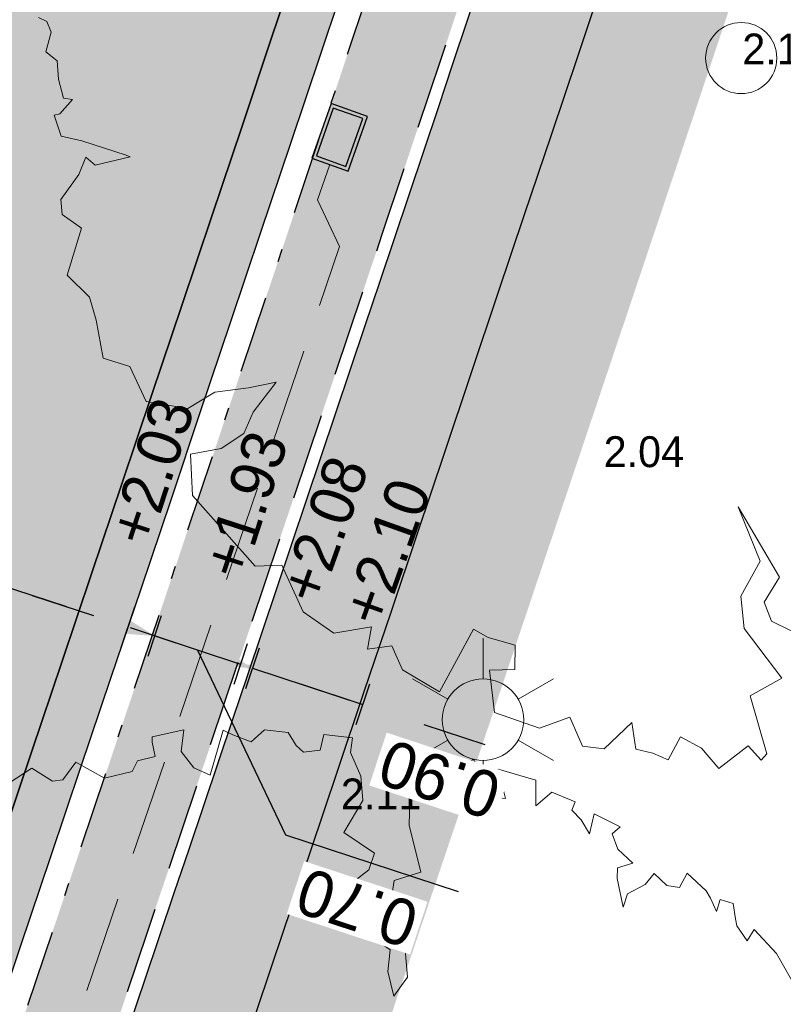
# Model space of a CAD drawing. Header units: metres. Extents: x 134157 to 138734, y 451157 to 455772.
# Tile 852 of 1056: x 136732.88 to 136738.81, y 454265.59 to 454273.25. Entities that reach past the tile are written whole.
import ezdxf

# ---------------------------------------------------------------- set-up
doc = ezdxf.new("R2010")
doc.units = ezdxf.units.M
doc.linetypes.add('DASHDOT__G2', pattern=[1.2, 0.6, -0.3, 0, -0.3])
doc.linetypes.add('HIDDEN__G5', pattern=[1.125, 0.75, -0.375])
doc.layers.add('-DR-alg-hulplijnen kantverharding asflast nieuwe fietsstraat', color=7, linetype='Continuous', true_color=0xff9429, plot=False)
for name, color, linetype, lineweight in [('-DR-bs-boom', 253, 'Continuous', 13), ('-DR-bs-inr-lichtmast', 253, 'Continuous', 13), ('-DR-nw-rio-HWA 125', 170, 'HIDDEN__G5', 13)]:
    doc.layers.add(name, color=color, linetype=linetype, lineweight=lineweight)
for name, color, linetype in [('-DR-bs-txt-hoogtemaat', 253, 'Continuous'), ('-DR-nw-maatvoering', 3, 'Continuous'), ('-DR-nw-rio-straatkolk', 1, 'Continuous'), ('-DR-nw-txt-hoogtemaat', 2, 'Continuous'), ('-DR-nw-vh-band 10x20 ob', 2, 'HIDDEN__G5'), ('-DR-nw-vh-band 5-20x25', 2, 'DASHDOT__G2'), ('-DR-nw-vh-kantverharding', 3, 'Continuous')]:
    doc.layers.add(name, color=color, linetype=linetype)
doc.layers.add('-DR-nw-gr-arc-gras', color=7, linetype='Continuous', true_color=0xb5d5a4)
doc.layers.add('-DR-nw-vh-arc-asfalt fietsstraat rood', color=7, linetype='Continuous', lineweight=9, true_color=0xdfbfc7)
doc.layers.add('-DR-nw-vh-arc-sbs kf bruinrood rabat halfsteens', color=7, linetype='Continuous', lineweight=9, true_color=0xb88485)
doc.layers.add('-DR-nw-vh-arc-halfverharding stabilizer', color=7, linetype='Continuous', lineweight=9, true_color=0xe2e1c1, transparency=0.1)
doc.layers.add('-DR-nw-vh-kantverharding halfverharding stabilizer', color=7, linetype='Continuous', true_color=0xe2e1c1, transparency=0.1)
doc.styles.add('18_200', font='romans', dxfattribs={"width": 0.8, "height": 0.36})
doc.styles.add('Drong', font='txt', dxfattribs={"height": 1.8})
doc.dimstyles.new('Drong', dxfattribs={"dimtxt": 1.8, "dimasz": 2.5, "dimexe": 0, "dimexo": 0, "dimgap": 0.9, "dimtad": 1, "dimzin": 0, "dimdsep": 46, "dimtxsty": 'Drong', "dimblk": 'dimblk-wit', "dimcen": 0, "dimse1": 1, "dimse2": 1, "dimclrd": 256, "dimclre": 1, "dimclrt": 7, "dimadec": 0, "dimazin": 0, "dimtfac": 1, "dimtmove": 0, "dimatfit": 3, "dimfxl": 1, "dimtolj": 1, "dimtzin": 0, "dimarcsym": 0})
pattern_1 = [(228.0127875, (0.54864, 0.7619999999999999), (-6.096000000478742, -6.857999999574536), [0.102516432, -10.1491450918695]), (184.969741, (0.4800599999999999, 0.6858), (9.143999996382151, 0.7620000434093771), [0.175921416, -17.41621466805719]), (132.5104471, (0.3048, 0.6705599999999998), (7.620000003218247, -8.381999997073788), [0.124044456, -12.28041683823]), (267.273689, (0.00762, 0.4800599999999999), (0.7620000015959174, 15.23999999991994), [0.160201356, -15.8599312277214]), (292.83365418, (0, 0.32004), (-3.810000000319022, 9.143999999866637), [0.15709011, -15.5519423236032]), (357.2736889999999, (0.06096, 0.17526), (-15.23999999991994, 0.7620000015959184), [0.160201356, -15.8599312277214]), (37.69424047, (0.22098, 0.16764), (-9.905999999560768, -7.620000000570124), [0.211858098, -20.9739345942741]), (72.25532837, (0.38862, 0.29718), (5.334000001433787, 16.76399999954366), [0.200015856, -19.8015769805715]), (121.42956562, (0.4495799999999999, 0.48768), (-6.096000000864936, 9.905999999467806), [0.1607439, -15.9136637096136]), (175.2363583, (0.36576, 0.6248400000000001), (8.381999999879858, -0.7620000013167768), [0.183513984, -8.992181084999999]), (222.3974378, (0.18288, 0.64008), (-9.143999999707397, -8.382000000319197), [0.237323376, -23.4950317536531]), (138.81407483, (0.7619999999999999, 0.47244), (-5.333999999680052, 4.572000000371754), [0.08100136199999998, -8.0191697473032]), (171.4692344, (0.70104, 0.52578), (9.906000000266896, -1.523999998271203), [0.154104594, -15.256391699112]), (225, (0.54864, 0.54864), (-1.06581410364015e-16, -0.7620000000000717), [0.107762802, -0.9698679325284]), (203.19859051, (0.4953, 0.64008), (3.810000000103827, 1.5239999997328), [0.05803239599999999, -5.745186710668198]), (291.80140949, (0.44196, 0.61722), (-0.7620000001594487, 2.285999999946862), [0.082069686, -4.021425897]), (30.96375653, (0.47244, 0.5410200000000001), (2.286000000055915, 1.523999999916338), [0.133295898, -4.309889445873]), (161.56505118, (0.5867399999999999, 0.6096), (1.524000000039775, -0.761999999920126), [0.096386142, -2.3132694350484]), (16.389540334, (0, 0.61722), (7.620000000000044, 2.286000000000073), [0.1350264, -13.3676480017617]), (70.34617594, (0.12954, 0.65532), (-3.048000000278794, -8.381999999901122), [0.113279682, -11.21466470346]), (293.19859051, (0.5867399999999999, 0.7619999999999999), (-1.523999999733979, 3.810000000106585), [0.11606403, -5.687155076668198]), (343.6104596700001, (0.6324599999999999, 0.65532), (-7.620000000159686, 2.285999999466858), [0.1350264, -13.367648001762]), (339.44395478, (0, 0.14478), (-3.809999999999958, 1.524000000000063), [0.1302105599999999, -6.3803202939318]), (294.7751406, (0.12192, 0.09906), (-3.810000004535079, 8.381999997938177), [0.109101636, -10.801078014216]), (66.80140949, (0.59436, 0), (1.523999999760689, 3.810000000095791), [0.11606403, -5.687155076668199]), (17.35402464, (0.64008, 0.10668), (-9.905999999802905, -3.048000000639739), [0.127734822, -12.64571279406]), (69.44395478, (0.22098, 0), (-1.524000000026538, -3.809999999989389), [0.06510527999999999, -6.445425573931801]), (101.309932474, (0.54864, 0), (-0.7620000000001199, 3.048000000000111), [0.03885437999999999, -3.8465984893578]), (165.963756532, (0.5410200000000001, 0.0381), (2.285999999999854, -0.7619999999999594), [0.15709011, -2.9847163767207]), (186.00900596, (0.38862, 0.0762), (7.61999999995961, 0.762000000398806), [0.1455801, -14.4124094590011]), (303.69006753, (0.47244, 0.47244), (-0.7620000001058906, 1.523999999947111), [0.109897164, -2.637532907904]), (353.15722659, (0.5334, 0.3809999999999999), (12.9540000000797, -1.523999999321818), [0.191867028, -18.9948027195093]), (60.9453959, (0.7239, 0.35814), (-3.048000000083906, -5.333999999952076), [0.078452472, -7.766817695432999]), (90, (0.7619999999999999, 0.42672), (-0.7619999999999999, 0.7619999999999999), [0.04572, -0.7162799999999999]), (120.25643716, (0.37338, 0.09906), (3.047999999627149, -5.334000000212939), [0.105860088, -10.48018223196]), (48.01278749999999, (0.32004, 0.1905), (6.096000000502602, 6.857999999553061), [0.205032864, -10.0466286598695]), (0, (0.4572, 0.3429), (0.7619999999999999, 0.7619999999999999), [0.19812, -0.5638799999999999]), (325.3048465, (0.65532, 0.3429), (7.620000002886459, -5.333999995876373), [0.120482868, -11.927795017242]), (254.0546040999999, (0.75438, 0.27432), (-0.761999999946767, -3.048000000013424), [0.110948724, -5.4364950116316]), (207.64597536, (0.7239, 0.16764), (-14.478000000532, -7.619999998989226), [0.18064353, -17.8837393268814]), (175.42607874, (0.5638799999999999, 0.08381999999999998), (-9.905999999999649, 0.7619999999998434), [0.191108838, -18.919753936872])]
pattern_2 = [(115.3356253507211, (136419.7180158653, 453326.2367068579), (-0.2236810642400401, -0.1059037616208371), [0.06, -0.187485]), (205.3356253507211, (136419.7180158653, 453326.2367068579), (0.1059037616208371, -0.22368106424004), [0.06, -0.187485])]

# ---------------------------------------------------------------- blocks, each defined once
blk = doc.blocks.new('Boom bestaand 1')
for points in [[(-0.1453325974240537, 0.4640004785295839), (-0.1728176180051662, 0.4610569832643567), (-0.1945372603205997, 0.4533219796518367), (-0.1891622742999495, 0.4455616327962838), (-0.2017040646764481, 0.4431737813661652), (-0.2067805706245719, 0.4443676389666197), (-0.2172318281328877, 0.4470540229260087), (-0.223502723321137, 0.4395920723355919), (-0.2169333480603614, 0.4339209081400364), (-0.2270861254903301, 0.4339209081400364), (-0.2330585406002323, 0.4330255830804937), (-0.2498892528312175, 0.4257264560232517), (-0.242749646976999, 0.416712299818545), (-0.2476345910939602, 0.4092003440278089), (-0.2589076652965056, 0.4043176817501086), (-0.2543983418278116, 0.3953035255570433), (-0.2532710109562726, 0.3814065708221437), (-0.2457557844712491, 0.3746459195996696), (-0.2660470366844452, 0.3787774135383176), (-0.2728107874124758, 0.3821577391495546), (-0.2716834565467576, 0.3934255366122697), (-0.2848353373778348, 0.3874160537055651), (-0.2964840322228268, 0.3881672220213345), (-0.2987384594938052, 0.3953035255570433), (-0.3145206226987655, 0.3821577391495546), (-0.3028719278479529, 0.3735190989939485), (-0.3141447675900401, 0.3720167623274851), (-0.3231631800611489, 0.3686364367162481), (-0.3276722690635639, 0.3731435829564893), (-0.3404482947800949, 0.3607491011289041), (-0.3359389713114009, 0.3464764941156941), (-0.3526397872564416, 0.353711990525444), (-0.3702979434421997, 0.3325317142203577), (-0.3491079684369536, 0.3290017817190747), (-0.3568775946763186, 0.3155875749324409), (-0.37100416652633, 0.3198237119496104), (-0.3837182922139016, 0.3191176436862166), (-0.3801864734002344, 0.2951135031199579), (-0.3780675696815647, 0.2944074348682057), (-0.3886625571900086, 0.2873474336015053), (-0.4013764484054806, 0.2901714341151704), (-0.4056142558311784, 0.2802872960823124), (-0.3837182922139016, 0.2704032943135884), (-0.3589967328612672, 0.2591071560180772), (-0.3250928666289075, 0.2534590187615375), (-0.327212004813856, 0.2336908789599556), (-0.3180296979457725, 0.228042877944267), (-0.3010777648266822, 0.2188648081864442), (-0.2820069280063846, 0.2223948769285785), (-0.2608169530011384, 0.2153347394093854), (-0.2523411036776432, 0.2012146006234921), (-0.2699992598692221, 0.2040386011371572), (-0.2834196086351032, 0.2118046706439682), (-0.2947208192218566, 0.2047446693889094), (-0.3321562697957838, 0.1849765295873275), (-0.3413385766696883, 0.2202768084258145), (-0.350520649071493, 0.2287488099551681), (-0.3724168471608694, 0.2146288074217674), (-0.3879560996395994, 0.2358089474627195), (-0.4042018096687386, 0.2414569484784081), (-0.4225661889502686, 0.2414569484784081), (-0.4315337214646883, 0.2467254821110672), (-0.4415591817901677, 0.229188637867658), (-0.4324549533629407, 0.2223948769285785), (-0.435986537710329, 0.2110987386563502), (-0.4423434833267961, 0.2082747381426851), (-0.4530205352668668, 0.2066837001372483), (-0.4612717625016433, 0.1920817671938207), (-0.457176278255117, 0.18003446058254), (-0.4670650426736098, 0.170150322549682), (-0.472715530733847, 0.1652082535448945), (-0.4472877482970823, 0.1440281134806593), (-0.4564700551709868, 0.1355561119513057), (-0.4705966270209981, 0.1320260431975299), (-0.4840167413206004, 0.1397921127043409), (-0.4882547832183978, 0.1171998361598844), (-0.4847231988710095, 0.1157878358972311), (-0.4748346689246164, 0.1136699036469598), (-0.4769535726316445, 0.1009617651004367), (-0.4713028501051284, 0.09460769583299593), (-0.4748346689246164, 0.0748395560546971), (-0.4931990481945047, 0.06071941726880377), (-0.4854294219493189, 0.04730521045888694), (-0.4875485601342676, 0.04024520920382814), (-0.5016751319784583, 0.03036107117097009), (-0.4974370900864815, 0.00494493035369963)], [(-0.2234253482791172, -0.4440884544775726), (-0.2183598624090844, -0.4397003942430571), (-0.2102551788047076, -0.4400378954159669), (-0.1991112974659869, -0.448814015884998), (-0.1899934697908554, -0.4440884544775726), (-0.1778364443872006, -0.4484763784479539), (-0.1639910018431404, -0.4505016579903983), (-0.1606139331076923, -0.4451010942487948), (-0.1548731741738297, -0.4572524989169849), (-0.1555486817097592, -0.4613030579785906), (-0.1400145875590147, -0.4626531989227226), (-0.1312346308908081, -0.4505016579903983), (-0.1096221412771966, -0.4258612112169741), (-0.1072582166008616, -0.4238359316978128), (-0.1116481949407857, -0.448814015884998), (-0.1194152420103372, -0.4525269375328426), (-0.1102974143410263, -0.4619780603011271), (-0.09917651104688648, -0.4806846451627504), (-0.0889794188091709, -0.4840821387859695), (-0.07470325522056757, -0.4752485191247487), (-0.04819058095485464, -0.4976722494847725), (-0.02779592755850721, -0.489518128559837), (-0.01080061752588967, -0.4915566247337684), (0.01571205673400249, -0.4976722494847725), (0.02862852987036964, -0.4827231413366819), (0.05582116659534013, -0.4820436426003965), (0.071993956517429, -0.4570290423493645), (0.06901628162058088, -0.4348673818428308), (0.07565379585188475, -0.4119102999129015), (0.07964846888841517, -0.3923569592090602), (0.09273351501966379, -0.4155685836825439), (0.1039107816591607, -0.4277820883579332), (0.107454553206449, -0.4465849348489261), (0.1024933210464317, -0.4680038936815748), (0.1298861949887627, -0.4784885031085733), (0.1932751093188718, -0.4575098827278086), (0.2000920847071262, -0.4399570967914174), (0.2363148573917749, -0.4392229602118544), (0.2586511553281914, -0.4253239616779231), (0.2652219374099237, -0.3991058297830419), (0.2784183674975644, -0.4080994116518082), (0.2832172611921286, -0.3913114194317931), (0.3018123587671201, -0.3913114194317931), (0.326405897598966, -0.3733243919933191), (0.2952141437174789, -0.333752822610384), (0.3048114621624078, -0.3265580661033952), (0.3174374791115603, -0.3112487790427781), (0.3330041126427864, -0.3181641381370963), (0.326405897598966, -0.3349519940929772), (0.3551905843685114, -0.3435858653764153), (0.3780989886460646, -0.3188560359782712), (0.379279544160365, -0.2960093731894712), (0.401676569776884, -0.2960093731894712), (0.4096398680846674, -0.282577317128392), (0.4001834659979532, -0.2572057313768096), (0.4185987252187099, -0.2621805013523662), (0.4260642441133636, -0.2522309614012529), (0.4345253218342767, -0.2442711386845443), (0.4230780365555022, -0.2298441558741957), (0.436516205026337, -0.2193970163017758), (0.4544336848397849, -0.2139247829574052), (0.4479634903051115, -0.1885531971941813), (0.4609038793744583, -0.1840758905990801), (0.4584154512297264, -0.1786035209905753), (0.4161100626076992, -0.1731311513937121), (0.4136216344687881, -0.1477595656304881), (0.370818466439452, -0.158206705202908), (0.3489192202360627, -0.1512419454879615), (0.331499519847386, -0.1288552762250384), (0.2901896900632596, -0.1278603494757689), (0.3473717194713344, -0.1208556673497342), (0.359271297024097, -0.1377579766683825), (0.3736761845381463, -0.1383840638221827), (0.385575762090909, -0.1283677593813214)]]:
    blk.add_lwpolyline(points)
blk.add_circle((0, 0), 0.02512965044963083)
blk = doc.blocks.new('dimblk-wit')
at = {"color": 7}
blk.add_line((2.842170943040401e-14, -0.3333333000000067), (-2.842170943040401e-14, 0.3333333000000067), dxfattribs=at)
blk.add_solid([(0, 0), (-0.7999999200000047, 0.1999999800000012), (-0.7999999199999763, -0.1999999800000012)], dxfattribs=at)
blk = doc.blocks.new('*D371')
at = {"layer": '-DR-nw-maatvoering', "lineweight": -2, "transparency": 16777216}
blk.add_line((136733.246919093, 454268.6806359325), (136729.4477336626, 454269.9321110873), dxfattribs=at)
at = {"layer": 'Defpoints', "color": 0, "transparency": 16777216}
for p in [(136728.9728354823, 454270.0885454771), (136728.9728354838, 454270.0885454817), (136733.7218172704, 454268.5242015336)]:
    blk.add_point(p, dxfattribs=at)
at = {"layer": '-DR-nw-maatvoering', "lineweight": -2, "transparency": 16777216, "xscale": 0.5, "yscale": 0.5, "zscale": 0.5}
for p, rotation in [((136728.9728354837, 454270.0885454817), 161.7677976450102), ((136733.7218172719, 454268.5242015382), 341.7677976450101)]:
    blk.add_blockref('dimblk-wit', p, dxfattribs=dict(at, rotation=rotation))
at = {"layer": '-DR-nw-maatvoering', "color": 7, "transparency": 16777216, "insert": (136731.2335384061, 454268.9609398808), "char_height": 0.36, "attachment_point": 5, "rotation": 161.76779764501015, "style": 'Drong'}
blk.add_mtext('\\A1;5.00', dxfattribs=at)
blk = doc.blocks.new('*D373')
at = {"layer": '-DR-nw-maatvoering', "lineweight": -2, "transparency": 16777216}
for p, q in [((136733.4555923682, 454268.6114598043), (136732.9806941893, 454268.7678941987)), ((136733.930490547, 454268.45502541), (136734.5960261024, 454268.2357938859)), ((136733.930490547, 454268.45502541), (136734.5960261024, 454268.2357938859)), ((136734.2632583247, 454268.345409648), (136734.9467061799, 454266.9102687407)), ((136735.0709242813, 454268.0793594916), (136735.5458224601, 454267.9229250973)), ((136734.9467061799, 454266.9102687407), (136736.2861069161, 454266.4690618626))]:
    blk.add_line(p, q, dxfattribs=at)
at = {"layer": 'Defpoints', "color": 0, "transparency": 16777216}
for p in [(136734.6452477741, 454268.3852193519), (136734.5960261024, 454268.2357938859), (136733.7870974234, 454268.0197174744)]:
    blk.add_point(p, dxfattribs=at)
at = {"layer": '-DR-nw-maatvoering', "lineweight": -2, "transparency": 16777216, "xscale": 0.5, "yscale": 0.5, "zscale": 0.5}
for p, rotation in [((136733.930490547, 454268.45502541), 341.7677976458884), ((136734.5960261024, 454268.2357938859), 161.7677976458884)]:
    blk.add_blockref('dimblk-wit', p, dxfattribs=dict(at, rotation=rotation))
at = {"layer": '-DR-nw-maatvoering', "color": 7, "transparency": 16777216, "insert": (136735.5026185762, 454266.3442316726), "char_height": 0.36, "attachment_point": 5, "rotation": 161.76779764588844, "style": 'Drong', "bg_fill": 3, "box_fill_scale": 1.1, "bg_fill_color": 256, "bg_fill_true_color": 13158600, "bg_fill_transparency": 0}
blk.add_mtext('\\A1;0.70', dxfattribs=at)
blk = doc.blocks.new('*D374')
at = {"layer": '-DR-nw-maatvoering', "lineweight": -2, "transparency": 16777216}
for p, q in [((136734.2154162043, 454268.3611691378), (136733.7405180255, 454268.5176035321)), ((136734.6903143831, 454268.2047347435), (136735.5451311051, 454267.9231528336)), ((136736.0200292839, 454267.7667184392), (136736.4949274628, 454267.6102840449))]:
    blk.add_line(p, q, dxfattribs=at)
at = {"layer": 'Defpoints', "color": 0, "transparency": 16777216}
for p in [(136734.7424453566, 454268.3629921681), (136735.5972620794, 454268.0814102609), (136735.5451311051, 454267.9231528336)]:
    blk.add_point(p, dxfattribs=at)
at = {"layer": '-DR-nw-maatvoering', "lineweight": -2, "transparency": 16777216, "xscale": 0.5, "yscale": 0.5, "zscale": 0.5, "rotation": 341.7677976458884}
blk.add_blockref('dimblk-wit', (136734.6903143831, 454268.2047347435), dxfattribs=at)
at = {"layer": '-DR-nw-maatvoering', "color": 7, "transparency": 16777216, "insert": (136736.1436904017, 454267.3430676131), "char_height": 0.36, "attachment_point": 5, "rotation": 161.76779764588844, "style": 'Drong', "bg_fill": 3, "box_fill_scale": 1.1, "bg_fill_color": 256, "bg_fill_true_color": 13158600, "bg_fill_transparency": 0}
blk.add_mtext('\\A1;0.90', dxfattribs=at)
at = {"layer": '-DR-nw-maatvoering', "lineweight": -2, "transparency": 16777216, "xscale": 0.5, "yscale": 0.5, "zscale": 0.5, "rotation": 161.7677976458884}
blk.add_blockref('dimblk-wit', (136735.5451311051, 454267.9231528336), dxfattribs=at)
blk = doc.blocks.new('LICHTMAST')
at = {"ltscale": 0.1}
for p, q in [((7.258176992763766e-11, 0.1265625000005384), (1.560705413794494e-10, 0.2531250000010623)), ((-0.1096064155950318, 0.0632812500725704), (-0.2192125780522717, 0.1265625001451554)), ((0.1096064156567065, 0.06328124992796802), (0.2192125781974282, 0.126562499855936)), ((-0.1096064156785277, -0.06328124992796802), (-0.2192125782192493, -0.126562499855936)), ((0.1096064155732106, -0.06328125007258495), (0.2192125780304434, -0.1265625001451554)), ((-9.440998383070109e-11, -0.126562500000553), (-1.778917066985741e-10, -0.2531250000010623))]:
    blk.add_line(p, q, dxfattribs=at)
blk.add_circle((-1.091416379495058e-11, 0), 0.1265625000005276, dxfattribs=at)
at = {"style": '18_200', "width": 0.8}
blk.add_attdef('HOOGTE', (0.2466893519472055, 0.2423579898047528), '', height=0.25, dxfattribs=at)
blk = doc.blocks.new('*U553')
h = blk.add_hatch(color=256)
h.dxf.hatch_style = 1
h.paths.add_polyline_path([(-0.1158808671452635, 0.4883299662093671), (-0.1344282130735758, 0.4358086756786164), (0.09541136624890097, 0.3546432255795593), (0.1139587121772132, 0.4071645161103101)])
h = blk.add_hatch(color=256)
h.dxf.hatch_style = 1
h.paths.add_polyline_path([(-0.1529755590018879, 0.3832873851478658), (-0.1715229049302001, 0.3307660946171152), (0.05831667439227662, 0.249600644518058), (0.07686402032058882, 0.3021219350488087)])
h = blk.add_hatch(color=256)
h.dxf.hatch_style = 1
h.paths.add_polyline_path([(-0.1900702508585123, 0.2782448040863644), (-0.2086175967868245, 0.2257235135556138), (0.02122198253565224, 0.1445580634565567), (0.03976932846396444, 0.1970793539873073)])
h = blk.add_hatch(color=256)
h.dxf.hatch_style = 1
h.paths.add_polyline_path([(-0.228446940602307, 0.1695719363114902), (-0.2469942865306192, 0.1170506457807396), (-0.0171547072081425, 0.03588519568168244), (0.001392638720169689, 0.08840648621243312)])
for points in [[(0, 0), (0.1498439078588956, 0.4243192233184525), (-0.133035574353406, 0.5242151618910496), (-0.2828794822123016, 0.09989593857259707)], [(-0.01715470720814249, 0.03588519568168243), (0.1139587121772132, 0.40716451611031), (-0.1158808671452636, 0.4883299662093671), (-0.2469942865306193, 0.1170506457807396)]]:
    blk.add_lwpolyline(points, close=True)

msp = doc.modelspace()

# ---------------------------------------------------------------- hatches: boundary and pattern name
at = {"layer": '-DR-nw-gr-arc-gras', "transparency": 33554687}
h = msp.add_hatch(dxfattribs=at)
h.set_pattern_fill('AGR-BOLLEN', color=256, scale=0.1, pattern_type=2)
h.set_pattern_definition(pattern_2)
edge = h.paths.add_edge_path()
edge.add_arc((-7000776.809524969, 3043164.567559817), 7592527.997363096, 340.0567505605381, 340.0572256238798)
edge.add_line((136455.7815594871, 453494.2542758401), (136455.1236032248, 453494.4934109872))
edge.add_arc((380495.2223584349, 364992.5484406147), 259592.3035530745, 160.0666568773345, 160.0804453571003)
edge.add_line((136433.832290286, 453435.7615323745), (136433.813485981, 453435.768343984))
edge.add_line((136433.813485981, 453435.768343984), (136432.1794965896, 453431.2550945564))
edge.add_line((136432.1794965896, 453431.2550945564), (136432.198303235, 453431.2482893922))
edge.add_line((136432.198303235, 453431.2482893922), (136431.6776287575, 453429.8696050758))
edge.add_line((136431.6776287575, 453429.8696050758), (136432.3363505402, 453429.6312341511))
edge.add_line((136432.3363505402, 453429.6312341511), (136434.3092713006, 453435.0765756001))
h = msp.add_hatch(dxfattribs=at)
h.set_pattern_fill('AGR-BOLLEN', color=256, scale=0.1, pattern_type=2)
h.set_pattern_definition(pattern_2)
edge = h.paths.add_edge_path()
edge.add_line((136644.2753070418, 454017.4218487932), (136643.9350728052, 454016.4814706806))
edge.add_line((136643.9350728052, 454016.4814706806), (136643.8839339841, 454016.3403207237))
edge.add_line((136643.8839339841, 454016.3403207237), (136644.542212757, 454016.1016536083))
edge.add_arc((1711333.983143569, -116117.4265426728), 1674723.581774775, 160.0956720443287, 160.096657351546, ccw=False)
edge.add_line((136654.3469492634, 454043.1812754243), (136653.6888597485, 454043.419891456))
edge.add_line((136653.6888597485, 454043.419891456), (136653.6378049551, 454043.2789838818))
edge.add_line((136653.6378049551, 454043.2789838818), (136653.2975354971, 454042.3386559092))
edge.add_line((136653.2975354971, 454042.3386559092), (136644.2753070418, 454017.4218487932))
h = msp.add_hatch(dxfattribs=at)
h.set_pattern_fill('AGR-BOLLEN', color=256, scale=0.1, pattern_type=2)
h.set_pattern_definition(pattern_2)
h.paths.add_polyline_path([(136767.0671029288, 454353.6105987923), (136793.6153252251, 454437.6854462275, -0.4133423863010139), (136794.8671885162, 454438.3388126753), (136795.1654635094, 454439.2932926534, 0.4133423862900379), (136792.6617369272, 454437.9865597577), (136766.1238969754, 454353.9445918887), (136752.3015713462, 454318.8078778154, -0.00463030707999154), (136725.9012828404, 454239.6212513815), (136726.8466477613, 454239.2952357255, 0.004628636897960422), (136753.2435519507, 454318.4707698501)])
h = msp.add_hatch(dxfattribs=at)
h.set_pattern_fill('AGR-BOLLEN', color=256, scale=0.1, pattern_type=2)
h.set_pattern_definition(pattern_2)
edge = h.paths.add_edge_path()
edge.add_line((136730.4933041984, 454258.3376234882), (136731.1566021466, 454258.1122931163))
edge.add_arc((132487.5090029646, 455696.4416525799), 4480.774072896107, 341.276576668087, 341.5667855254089)
edge.add_line((136738.3874173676, 454279.6251512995), (136737.7233472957, 454279.8467432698))
edge.add_arc((132573.3641314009, 455667.6784643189), 4389.528968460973, 341.2724257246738, 341.56861769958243, ccw=False)
at = {"layer": '-DR-nw-vh-arc-asfalt fietsstraat rood', "transparency": 33554687}
h = msp.add_hatch(color=256, dxfattribs=at)
h.dxf.hatch_style = 1
edge = h.paths.add_edge_path()
edge.add_line((136621.1191711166, 453955.2346702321), (136699.219600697, 454170.9217985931))
edge.add_arc((132463.7408879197, 455704.5910048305), 4504.600000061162, 340.0946501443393, 342.4755033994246)
edge.add_line((136759.2747347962, 454348.1949966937), (136783.3161431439, 454424.331082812))
edge.add_line((136783.3161431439, 454424.331082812), (136779.3110722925, 454425.5957596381))
edge.add_line((136779.3110722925, 454425.5957596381), (136755.2696639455, 454349.4596735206))
edge.add_arc((132463.7408877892, 455704.5910048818), 4500.400000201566, 340.09465014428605, 342.4755033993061, ccw=False)
edge.add_line((136695.2705240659, 454172.3517614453), (136617.1700944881, 453956.6646330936))
edge.add_line((136617.1700944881, 453956.6646330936), (136621.1191711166, 453955.2346702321))
at = {"layer": '-DR-nw-vh-arc-halfverharding stabilizer'}
h = msp.add_hatch(dxfattribs=at)
h.set_pattern_fill('GRAVEL', color=256, scale=0.03)
h.set_pattern_definition(pattern_1)
edge = h.paths.add_edge_path()
edge.add_arc((132463.7408892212, 455704.5910043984), 4506.899998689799, 341.4496691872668, 341.9114130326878)
edge.add_line((136747.8990642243, 454305.2567592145), (136747.0520130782, 454305.5621253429))
edge.add_line((136747.0520130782, 454305.5621253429), (136747.0433984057, 454305.5649298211))
edge.add_line((136747.0433984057, 454305.5649298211), (136745.2916387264, 454300.1839524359))
edge.add_arc((132463.7408885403, 455704.5910045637), 4505.99999938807, 341.58439273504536, 341.839803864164, ccw=False)
edge.add_line((136738.9886019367, 454281.1118218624), (136738.8462834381, 454281.1592079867))
edge.add_line((136738.8462834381, 454281.1592079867), (136738.229303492, 454281.3646393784))
edge.add_line((136738.229303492, 454281.3646393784), (136737.7550003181, 454279.9416015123))
edge.add_line((136737.7550003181, 454279.9416015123), (136738.3721800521, 454279.7360861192))
edge.add_line((136738.3721800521, 454279.7360861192), (136738.5144827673, 454279.6886526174))
edge.add_arc((132463.7409264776, 455704.5909920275), 4505.999959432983, 341.44966918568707, 341.5653187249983, ccw=False)
edge.add_line((136735.6296607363, 454271.0630793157), (136736.4829008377, 454270.7767554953))
h = msp.add_hatch(dxfattribs=at)
h.set_pattern_fill('GRAVEL', color=256, scale=0.03)
h.set_pattern_definition(pattern_1)
edge = h.paths.add_edge_path()
edge.add_arc((132463.7408877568, 455704.591004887), 4506.900000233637, 341.0313700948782, 341.4496691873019)
edge.add_line((136736.4829008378, 454270.7767554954), (136735.6296607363, 454271.0630793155))
edge.add_arc((132463.7408883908, 455704.5910046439), 4505.999999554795, 341.2904380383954, 341.44966918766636, ccw=False)
edge.add_line((136731.6292403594, 454259.1965909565), (136731.210215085, 454257.9615266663))
edge.add_line((136731.210215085, 454257.9615266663), (136731.0681838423, 454258.0097669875))
edge.add_line((136731.0681838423, 454258.0097669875), (136730.4611383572, 454258.2429379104))
edge.add_line((136730.4611383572, 454258.2429379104), (136729.9791420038, 454256.8224873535))
edge.add_line((136729.9791420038, 454256.8224873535), (136730.7366856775, 454256.5651405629))
edge.add_arc((132569.8976888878, 455668.2189760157), 4393.785123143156, 341.0299553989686, 341.2593930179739, ccw=False)
edge.add_line((136725.050454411, 454239.9146654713), (136725.9012828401, 454239.6212513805))
at = {"layer": '-DR-nw-vh-arc-sbs kf bruinrood rabat halfsteens', "transparency": 33554687}
h = msp.add_hatch(color=256, dxfattribs=at)
h.dxf.hatch_style = 1
edge = h.paths.add_edge_path()
edge.add_line((136735.1928007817, 454288.7178006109), (136734.1689325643, 454285.632120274))
edge.add_line((136734.1689325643, 454285.632120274), (136734.0094689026, 454285.153983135))
edge.add_line((136734.0094689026, 454285.153983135), (136734.0099736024, 454285.1538148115))
edge.add_line((136734.0099736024, 454285.1538148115), (136734.0094689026, 454285.1539831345))
edge.add_line((136734.0094689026, 454285.1539831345), (136733.8512794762, 454284.6796666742))
edge.add_line((136733.8512794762, 454284.6796666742), (136733.8522319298, 454284.6793490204))
edge.add_line((136733.8522319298, 454284.6793490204), (136733.8512794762, 454284.6796666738))
edge.add_line((136733.8512794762, 454284.6796666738), (136733.6930900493, 454284.2053502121))
edge.add_line((136733.6930900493, 454284.2053502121), (136733.6944375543, 454284.2049008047))
edge.add_line((136733.6944375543, 454284.2049008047), (136733.6930900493, 454284.2053502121))
edge.add_line((136733.6930900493, 454284.2053502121), (136733.5349006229, 454283.7310337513))
edge.add_line((136733.5349006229, 454283.7310337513), (136733.5365904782, 454283.7304701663))
edge.add_line((136733.5365904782, 454283.7304701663), (136733.5349006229, 454283.7310337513))
edge.add_line((136733.5349006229, 454283.7310337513), (136733.3767111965, 454283.2567172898))
edge.add_line((136733.3767111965, 454283.2567172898), (136733.3786906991, 454283.2560571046))
edge.add_line((136733.3786906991, 454283.2560571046), (136733.3767111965, 454283.2567172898))
edge.add_line((136733.3767111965, 454283.2567172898), (136733.2185217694, 454282.7824008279))
edge.add_line((136733.2185217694, 454282.7824008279), (136733.2207382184, 454282.7816616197))
edge.add_line((136733.2207382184, 454282.7816616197), (136733.2185217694, 454282.7824008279))
edge.add_line((136733.2185217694, 454282.7824008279), (136733.0603323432, 454282.3080843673))
edge.add_line((136733.0603323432, 454282.3080843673), (136733.0627330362, 454282.3072837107))
edge.add_line((136733.0627330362, 454282.3072837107), (136733.0603323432, 454282.3080843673))
edge.add_line((136733.0603323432, 454282.3080843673), (136732.9021429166, 454281.8337679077))
edge.add_line((136732.9021429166, 454281.8337679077), (136732.9046751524, 454281.8329233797))
edge.add_line((136732.9046751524, 454281.8329233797), (136732.9021429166, 454281.8337679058))
edge.add_line((136732.9021429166, 454281.8337679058), (136732.7439534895, 454281.3594514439))
edge.add_line((136732.7439534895, 454281.3594514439), (136732.7465645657, 454281.3585806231))
edge.add_line((136732.7465645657, 454281.3585806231), (136732.7439534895, 454281.3594514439))
edge.add_line((136732.7439534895, 454281.3594514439), (136732.5857640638, 454280.8851349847))
edge.add_line((136732.5857640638, 454280.8851349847), (136732.588401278, 454280.8842554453))
edge.add_line((136732.588401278, 454280.8842554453), (136732.5857640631, 454280.8851349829))
edge.add_line((136732.5857640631, 454280.8851349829), (136732.4275746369, 454280.4108185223))
edge.add_line((136732.4275746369, 454280.4108185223), (136732.4301852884, 454280.4099478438))
edge.add_line((136732.4301852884, 454280.4099478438), (136732.4275746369, 454280.4108185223))
edge.add_line((136732.4275746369, 454280.4108185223), (136732.26938521, 454279.9365020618))
edge.add_line((136732.26938521, 454279.9365020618), (136732.2719165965, 454279.9356578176))
edge.add_line((136732.2719165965, 454279.9356578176), (136732.26938521, 454279.9365020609))
edge.add_line((136732.26938521, 454279.9365020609), (136732.1111957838, 454279.4621856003))
edge.add_line((136732.1111957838, 454279.4621856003), (136732.1135952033, 454279.4613853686))
edge.add_line((136732.1135952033, 454279.4613853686), (136732.1111957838, 454279.4621856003))
edge.add_line((136732.1111957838, 454279.4621856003), (136731.953006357, 454278.9878691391))
edge.add_line((136731.953006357, 454278.9878691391), (136731.9552211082, 454278.9871304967))
edge.add_line((136731.9552211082, 454278.9871304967), (136731.953006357, 454278.9878691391))
edge.add_line((136731.953006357, 454278.9878691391), (136731.7948169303, 454278.5135526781))
edge.add_line((136731.7948169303, 454278.5135526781), (136731.7967943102, 454278.5128932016))
edge.add_line((136731.7967943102, 454278.5128932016), (136731.7948169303, 454278.5135526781))
edge.add_line((136731.7948169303, 454278.5135526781), (136731.6366275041, 454278.039236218))
edge.add_line((136731.6366275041, 454278.039236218), (136731.6383148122, 454278.0386734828))
edge.add_line((136731.6383148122, 454278.0386734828), (136731.6366275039, 454278.039236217))
edge.add_line((136731.6366275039, 454278.039236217), (136731.4784380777, 454277.5649197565))
edge.add_line((136731.4784380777, 454277.5649197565), (136731.4797826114, 454277.5644713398))
edge.add_line((136731.4797826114, 454277.5644713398), (136731.4784380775, 454277.5649197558))
edge.add_line((136731.4784380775, 454277.5649197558), (136731.3202486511, 454277.0906032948))
edge.add_line((136731.3202486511, 454277.0906032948), (136731.3211977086, 454277.0902867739))
edge.add_line((136731.3211977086, 454277.0902867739), (136731.3202486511, 454277.0906032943))
edge.add_line((136731.3202486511, 454277.0906032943), (136731.1620592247, 454276.6162868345))
edge.add_line((136731.1620592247, 454276.6162868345), (136731.1625601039, 454276.6161197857))
edge.add_line((136731.1625601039, 454276.6161197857), (136731.1620592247, 454276.6162868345))
edge.add_line((136731.1620592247, 454276.6162868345), (136731.0038697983, 454276.141970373))
edge.add_line((136731.0038697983, 454276.141970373), (136729.9412172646, 454272.9719638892))
edge.add_line((136729.9412172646, 454272.9719638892), (136730.3206112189, 454272.8446497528))
edge.add_arc((132463.7408879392, 455704.5910047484), 4500.400000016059, 341.4496691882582, 341.9139209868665)
edge.add_line((136741.7814691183, 454307.4621825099), (136741.4053069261, 454307.5988363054))
edge.add_arc((132495.0019926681, 455694.351871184), 4467.10477681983, 341.6595624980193, 341.91445308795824, ccw=False)
edge.add_arc((136734.7182430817, 454288.875264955), 0.5000000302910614, 341.64349233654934, 342.11743496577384, ccw=False)
h = msp.add_hatch(color=256, dxfattribs=at)
h.dxf.hatch_style = 1
h.paths.add_polyline_path([(136737.5025069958, 454279.8150140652), (136737.5026020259, 454279.8149824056), (136738.1031263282, 454281.6175834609), (136738.1030312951, 454281.6176151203, 0.001418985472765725), (136746.1108449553, 454305.9014211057), (136745.7343776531, 454306.0371394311, -0.002018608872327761), (136734.3023983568, 454271.508471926), (136734.6816161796, 454271.3812168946, 0.0004935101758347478)])
h = msp.add_hatch(color=256, dxfattribs=at)
h.dxf.hatch_style = 1
edge = h.paths.add_edge_path()
edge.add_arc((132463.740887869, 455704.591004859), 4500.400000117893, 340.6405330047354, 340.9609252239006)
edge.add_line((136717.9524628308, 454236.5024392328), (136717.5745924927, 454236.6336435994))
edge.add_arc((8236.309871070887, 498800.6098589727), 135990.3796617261, 340.860633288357, 340.8707975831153, ccw=False)
edge.add_line((136709.6669031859, 454213.841715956), (136709.4779428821, 454213.377972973))
edge.add_line((136709.4779428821, 454213.377972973), (136709.3002212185, 454212.8720768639))
edge.add_line((136709.3002212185, 454212.8720768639), (136709.6765894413, 454212.7363942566))
h = msp.add_hatch(color=256, dxfattribs=at)
h.dxf.hatch_style = 1
h.paths.add_polyline_path([(136734.3023983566, 454271.508471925, -0.0007560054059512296), (136729.9492067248, 454258.6007762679), (136730.3287969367, 454258.4721178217), (136733.9286065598, 454269.1392124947), (136734.6794030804, 454271.3819595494)])

# ---------------------------------------------------------------- linework, layer by layer
at = {"layer": '-DR-alg-hulplijnen kantverharding asflast nieuwe fietsstraat'}
for points in [[(136782.1872382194, 454454.7183996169), (136782.7811478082, 454444.4882891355, -0.09121424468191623), (136782.1101864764, 454439.1022242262), (136779.3721577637, 454430.4312351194, 0.08061157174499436), (136779.1407305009, 454428.8462188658), (136779.1650810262, 454427.3139419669, -0.08061157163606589), (136778.9336537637, 454425.7289257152), (136779.3110722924, 454425.595759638), (136755.2696639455, 454349.4596735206, -0.01038880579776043), (136695.2705240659, 454172.3517614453), (136617.170094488, 453956.6646330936), (136616.793991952, 453956.8008200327, -0.01664357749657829), (136615.5574884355, 453953.711278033), (136612.5988155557, 453946.9774368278)], [(136795.3186191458, 454446.8927752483, -0.1133395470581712), (136791.4409132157, 454440.3456031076), (136791.3770963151, 454440.278100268, 0.1125669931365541), (136788.0051475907, 454434.5237714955), (136786.0472758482, 454428.3234404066, -0.08061157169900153), (136785.3264985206, 454426.8929456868), (136784.4183557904, 454425.6411321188, 0.08061144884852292), (136783.6975791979, 454424.2106397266), (136783.3161431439, 454424.331082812), (136759.2747347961, 454348.1949966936, -0.01038880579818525), (136699.219600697, 454170.9217985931), (136621.1191711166, 453955.2346702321), (136621.4952736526, 453955.0984832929, 0.01664357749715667), (136620.467022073, 453951.9335331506), (136618.8898399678, 453946.4661328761, -0.01664357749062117)]]:
    msp.add_lwpolyline(points, format="xyb", dxfattribs=at)
at = {"layer": '-DR-nw-rio-HWA 125', "flags": 128}
for points in [[(136735.3650804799, 454271.4835446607), (136735.1932798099, 454271.846407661), (136735.2906976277, 454272.1190190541)], [(136727.2558524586, 454247.587826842), (136735.3650804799, 454271.4835446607)]]:
    msp.add_lwpolyline(points, dxfattribs=at)
at = {"layer": '-DR-nw-vh-band 10x20 ob', "ltscale": 0.9}
msp.add_lwpolyline([(136731.1241913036, 454258.0176217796, 0.00127032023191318), (136738.4195109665, 454279.7199649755, 0.00127032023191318)], format="xyb", dxfattribs=at)
at = {"layer": '-DR-nw-vh-band 5-20x25'}
msp.add_lwpolyline([(136730.8625895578, 454259.4268536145, 0.001131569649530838), (136737.3600694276, 454278.7557646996, 0.001122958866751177)], format="xyb", dxfattribs=at)
at = {"layer": '-DR-nw-vh-kantverharding'}
for points in [[(136616.7939919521, 453956.8008200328), (136617.1700944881, 453956.6646330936), (136695.2705240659, 454172.3517614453, 0.01038880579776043), (136755.2696639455, 454349.4596735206), (136779.3110722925, 454425.5957596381)], [(136783.8943779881, 454424.7310660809, 0.4472010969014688), (136784.2009176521, 454424.0516779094), (136785.5093855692, 454423.6384508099, -0.4142026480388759), (136785.7051173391, 454423.2620436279), (136774.1273234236, 454386.5966410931, -0.4142135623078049), (136773.7509128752, 454386.4008986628), (136772.4158892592, 454386.8224576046, 0.4142135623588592), (136771.7885383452, 454386.4962202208), (136771.2164226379, 454384.6844024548, 0.414213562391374), (136771.5426600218, 454384.0570515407), (136772.8776836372, 454383.635492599, -0.414213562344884), (136773.0734260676, 454383.2590820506), (136764.8078596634, 454357.0830832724, -0.4142135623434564), (136764.431449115, 454356.8873408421), (136763.0964254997, 454357.3088997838, 0.4142135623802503), (136762.4690745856, 454356.9826623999), (136759.6561701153, 454348.0745512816, -0.01038880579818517), (136699.5957032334, 454170.7856116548), (136621.4952736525, 453955.0984832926, 0.01664357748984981), (136620.467022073, 453951.9335331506), (136618.8898399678, 453946.4661328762, -0.01664357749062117)], [(136621.4952736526, 453955.098483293), (136621.1191711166, 453955.2346702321), (136699.219600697, 454170.9217985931, 0.01038880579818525), (136759.2747347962, 454348.1949966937), (136783.3161431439, 454424.331082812)], [(136687.0265221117, 454157.2211617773), (136692.8258575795, 454173.2369765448, 0.00152110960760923), (136702.0649413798, 454198.9967505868, -0.4141940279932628), (136702.4480377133, 454199.1790283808), (136703.7672868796, 454198.7104861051, 0.4142461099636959), (136704.4058105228, 454199.0143662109, 0.0008462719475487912), (136709.4780121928, 454213.3779844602, 0.4142461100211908), (136709.1719015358, 454214.0154417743), (136707.8509707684, 454214.4792220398, -0.4141940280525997), (136707.667286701, 454214.8616460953, 0.001855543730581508), (136718.6073090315, 454246.4015181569, -0.414194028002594), (136718.9883467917, 454246.5880609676), (136720.3127439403, 454246.1342742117, 0.4142461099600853), (136720.9478356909, 454246.4452630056, 0.0008335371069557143), (136725.7858372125, 454260.6474980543, 0.4143062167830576), (136725.4725650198, 454261.2815474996), (136724.1466257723, 454261.7302965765, -0.4142541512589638), (136723.95864535, 454262.1106757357, 0.0006336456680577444), (136727.601042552, 454272.9131701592, -0.4141338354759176), (136727.980853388, 454273.1021006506), (136729.308296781, 454272.6567865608, 0.4141859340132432), (136729.941343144, 454272.9717550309, 0.0009221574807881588), (136735.1930203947, 454288.7178888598, 0.4142461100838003)], [(136731.2188978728, 454257.9855177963, 0.001270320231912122), (136738.5143794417, 454279.688342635, 0.001270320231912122)]]:
    msp.add_lwpolyline(points, format="xyb", dxfattribs=at)
at = {"layer": '-DR-nw-vh-kantverharding halfverharding stabilizer'}
msp.add_lwpolyline([(136725.9012828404, 454239.6212513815, 0.00463030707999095), (136752.3015713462, 454318.8078778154), (136766.1238969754, 454353.9445918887), (136792.6617369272, 454437.9865597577, -0.4133423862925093), (136795.1654635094, 454439.2932926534)], format="xyb", dxfattribs=at)

# ---------------------------------------------------------------- block references
at = {"layer": '-DR-bs-boom', "xscale": 11, "yscale": 11, "rotation": 293.3958673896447}
for p in [(136738.4854804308, 454272.946981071), (136734.8589999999, 454262.2289999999)]:
    msp.add_blockref('Boom bestaand 1', p, dxfattribs=at)
at = {"layer": '-DR-bs-inr-lichtmast', "xscale": 2.5, "yscale": 2.5}
msp.add_blockref('LICHTMAST', (136736.479616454, 454267.8044033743), dxfattribs=at)
at = {"layer": '-DR-nw-rio-straatkolk'}
msp.add_blockref('*U553', (136735.4321373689, 454272.0690710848), dxfattribs=at)

# ---------------------------------------------------------------- texts
at = {"layer": '-DR-bs-txt-hoogtemaat', "color": 253, "char_height": 0.24, "attachment_point": 7, "style": 'Drong'}
for s, insert in [('2.10', (136738.494, 454272.8939999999, 2.097)), ('2.04', (136737.417, 454269.764, 2.041)), ('2.11', (136735.376, 454267.107, 2.107))]:
    msp.add_mtext(s, dxfattribs=dict(at, insert=insert))
at = {"layer": '-DR-nw-txt-hoogtemaat', "style": 'Drong'}
for s, p in [('+2.03', (136733.8878811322, 454269.1348822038)), ('+1.93', (136734.6152403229, 454268.8760987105))]:
    msp.add_text(s, height=0.34, rotation=72, dxfattribs=at).set_placement(p)

# ---------------------------------------------------------------- dimensions: what is measured, and where the dimension line sits
at = {"layer": '-DR-nw-maatvoering'}
dim = msp.add_aligned_dim(p1=(136733.7218172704, 454268.5242015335), p2=(136728.9728354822, 454270.088545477), distance=-4.923646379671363e-09, dimstyle='Drong', override={"dimtfill": 0}, dxfattribs=at)
dim.commit()
dim.dimension.update_dxf_attribs({"geometry": '*D371', "text_midpoint": (136731.2335384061, 454268.9609398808)})

# ---------------------------------------------------------------- next in the draw order: dimensions: what is measured, and where the dimension line sits
dim = msp.add_linear_dim(base=(136734.5960261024, 454268.2357938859), p1=(136733.7870974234, 454268.0197174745), p2=(136734.6452477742, 454268.3852193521), angle=341.7677976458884, dimstyle='Drong', override={"dimtfill": 1}, dxfattribs=at)
dim.commit()
dim.dimension.update_dxf_attribs({"geometry": '*D373', "text_midpoint": (136735.1176695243, 454266.8539523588), "dimtype": 160})

# ---------------------------------------------------------------- next in the draw order: texts
at = {"layer": '-DR-nw-txt-hoogtemaat', "style": 'Drong'}
for s, p in [('+2.08', (136735.2094820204, 454268.683618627)), ('+2.10', (136735.6955585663, 454268.5099189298))]:
    msp.add_text(s, height=0.34, rotation=70.33562535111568, dxfattribs=at).set_placement(p)

# ---------------------------------------------------------------- next in the draw order: dimensions: what is measured, and where the dimension line sits
at = {"layer": '-DR-nw-maatvoering'}
dim = msp.add_linear_dim(base=(136735.5451311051, 454267.9231528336), p1=(136734.7424453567, 454268.3629921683), p2=(136735.5972620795, 454268.081410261), angle=341.7677976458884, dimstyle='Drong', override={"dimtfill": 1}, dxfattribs=at)
dim.commit()
dim.dimension.update_dxf_attribs({"geometry": '*D374', "text_midpoint": (136736.2574783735, 454267.6885012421), "dimtype": 160})

# ---------------------------------------------------------------- next in the draw order: linework, layer by layer
at = {"layer": '-DR-alg-hulplijnen kantverharding asflast nieuwe fietsstraat'}
for points in [[(136782.1872382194, 454454.7183996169), (136782.7811478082, 454444.4882891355, -0.09121424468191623), (136782.1101864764, 454439.1022242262), (136779.3721577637, 454430.4312351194, 0.08061157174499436), (136779.1407305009, 454428.8462188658), (136779.1650810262, 454427.3139419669, -0.08061157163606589), (136778.9336537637, 454425.7289257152), (136779.3110722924, 454425.595759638), (136755.2696639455, 454349.4596735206, -0.01038880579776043), (136695.2705240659, 454172.3517614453), (136617.170094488, 453956.6646330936), (136616.793991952, 453956.8008200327, -0.01664357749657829), (136615.5574884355, 453953.711278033), (136612.5988155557, 453946.9774368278)], [(136795.3186191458, 454446.8927752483, -0.1133395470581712), (136791.4409132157, 454440.3456031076), (136791.3770963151, 454440.278100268, 0.1125669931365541), (136788.0051475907, 454434.5237714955), (136786.0472758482, 454428.3234404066, -0.08061157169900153), (136785.3264985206, 454426.8929456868), (136784.4183557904, 454425.6411321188, 0.08061144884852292), (136783.6975791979, 454424.2106397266), (136783.3161431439, 454424.331082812), (136759.2747347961, 454348.1949966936, -0.01038880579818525), (136699.219600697, 454170.9217985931), (136621.1191711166, 453955.2346702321), (136621.4952736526, 453955.0984832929, 0.01664357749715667), (136620.467022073, 453951.9335331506), (136618.8898399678, 453946.4661328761, -0.01664357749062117)]]:
    msp.add_lwpolyline(points, format="xyb", dxfattribs=at)

doc.saveas('drawing.dxf')
